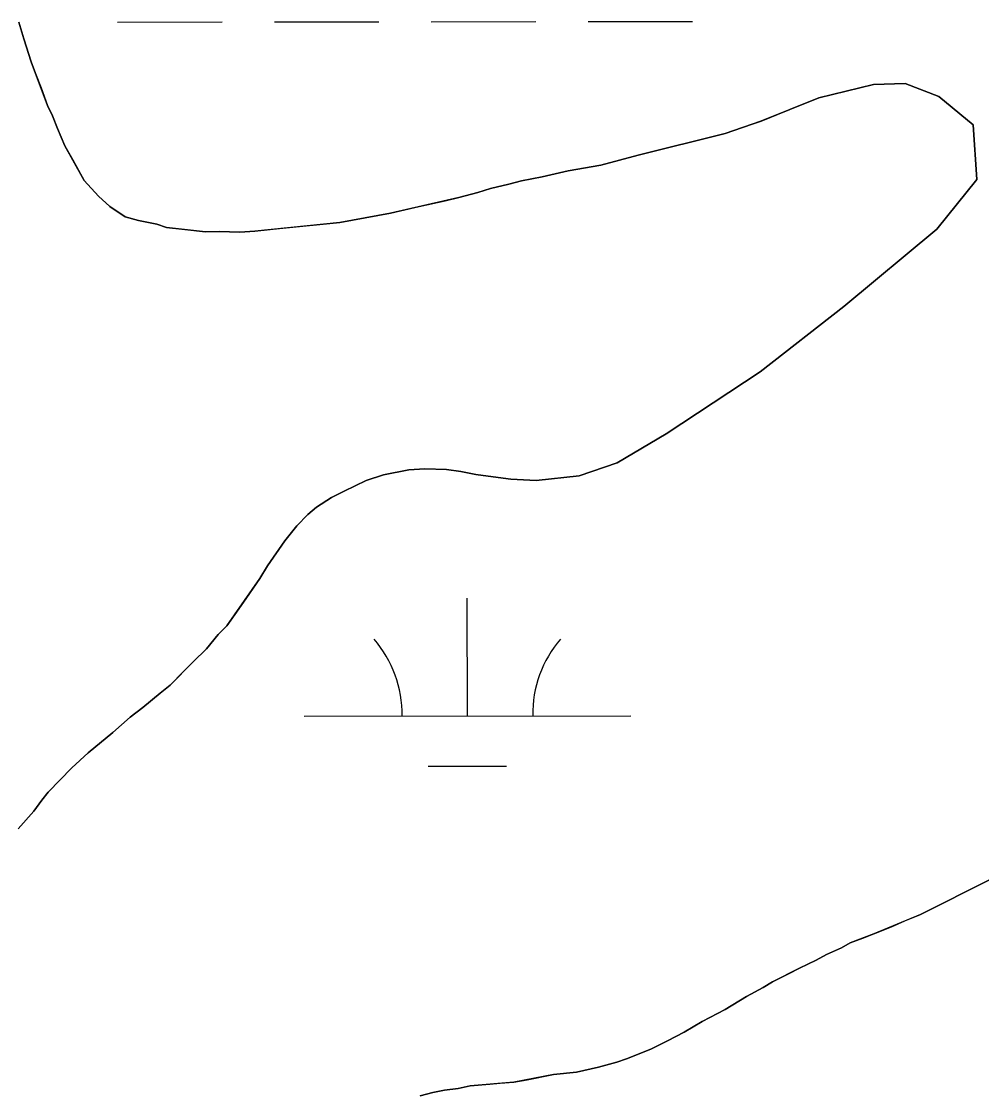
# Model space of a CAD drawing. Extents: x 3297753 to 3335611, y 652252 to 677623.
# Drawn here: x 3329438.2 to 3329732.1, y 665577.6 to 665905.7 of the extents above; entities that cross this region are included whole.
import ezdxf

# ---------------------------------------------------------------- set-up
doc = ezdxf.new("R2010")
doc.units = 0
for name, color, linetype in [('V-SITE-VEGE', 7, 'Continuous'), ('V-TOPO-SHOR', 7, 'Continuous'), ('V-WETL-SWMP', 7, 'Continuous')]:
    doc.layers.add(name, color=color, linetype=linetype)

msp = doc.modelspace()

# ---------------------------------------------------------------- linework, layer by layer
at = {"layer": 'V-SITE-VEGE'}
for p, q in [((3329438.92, 665900.34), (3329437.41, 665905.44)), ((3329441.18, 665893.31), (3329438.92, 665900.34)), ((3329446.18, 665879.97), (3329441.18, 665893.31)), ((3329698.99, 665886.38), (3329682.24, 665882.32)), ((3329708.73, 665886.72), (3329698.99, 665886.38)), ((3329718.99, 665882.69), (3329708.73, 665886.72)), ((3329447.67, 665876.82), (3329446.18, 665879.97)), ((3329682.24, 665882.32), (3329664.54, 665875.09)), ((3329729.54, 665874.03), (3329718.99, 665882.69)), ((3329449.17, 665872.94), (3329447.67, 665876.82)), ((3329664.54, 665875.09), (3329653.63, 665871.33)), ((3329730.68, 665857.25), (3329729.54, 665874.03)), ((3329451.42, 665867.61), (3329449.17, 665872.94)), ((3329653.63, 665871.33), (3329626.92, 665864.73)), ((3329457.36, 665856.96), (3329451.42, 665867.61)), ((3329626.92, 665864.73), (3329615.52, 665861.7)), ((3329615.52, 665861.7), (3329605.55, 665859.9)), ((3329461.79, 665852.14), (3329457.36, 665856.96)), ((3329591.23, 665856.83), (3329587.34, 665855.82)), ((3329597.54, 665858.11), (3329591.23, 665856.83)), ((3329605.55, 665859.9), (3329597.54, 665858.11)), ((3329718.42, 665842.04), (3329730.68, 665857.25)), ((3329581.75, 665854.55), (3329577.88, 665853.3)), ((3329587.34, 665855.82), (3329581.75, 665854.55)), ((3329465.23, 665849.01), (3329461.79, 665852.14)), ((3329572.05, 665851.77), (3329551.16, 665846.94)), ((3329577.88, 665853.3), (3329572.05, 665851.77)), ((3329469.89, 665845.89), (3329465.23, 665849.01)), ((3329551.16, 665846.94), (3329535.62, 665844.11)), ((3329474.04, 665844.71), (3329469.89, 665845.89)), ((3329479.64, 665843.55), (3329474.04, 665844.71)), ((3329535.62, 665844.11), (3329509.6, 665841.42)), ((3329482.58, 665842.61), (3329479.64, 665843.55)), ((3329494.52, 665841.27), (3329482.58, 665842.61)), ((3329498.65, 665841.31), (3329494.52, 665841.27)), ((3329504.98, 665841.13), (3329498.65, 665841.31)), ((3329509.6, 665841.42), (3329504.98, 665841.13)), ((3329689.94, 665818.39), (3329718.42, 665842.04)), ((3329664.33, 665798.42), (3329689.94, 665818.39)), ((3329635.56, 665779.39), (3329664.33, 665798.42)), ((3329620.56, 665770.48), (3329635.56, 665779.39)), ((3329549.04, 665766.85), (3329556.81, 665768.39)), ((3329556.81, 665768.39), (3329561.68, 665768.68)), ((3329561.68, 665768.68), (3329568.25, 665768.5)), ((3329568.25, 665768.5), (3329572.64, 665767.81)), ((3329608.91, 665766.54), (3329620.56, 665770.48)), ((3329536.92, 665761.86), (3329543.71, 665765.09)), ((3329543.71, 665765.09), (3329549.04, 665766.85)), ((3329572.64, 665767.81), (3329577.27, 665766.89)), ((3329577.27, 665766.89), (3329584.1, 665765.98)), ((3329584.1, 665765.98), (3329588, 665765.53)), ((3329588, 665765.53), (3329595.79, 665765.12)), ((3329595.79, 665765.12), (3329608.91, 665766.54)), ((3329533.05, 665759.87), (3329536.92, 665761.86)), ((3329528.45, 665756.91), (3329533.05, 665759.87)), ((3329525.8, 665754.69), (3329528.45, 665756.91)), ((3329522.43, 665751.25), (3329525.8, 665754.69)), ((3329518.82, 665746.59), (3329522.43, 665751.25)), ((3329513.54, 665738.99), (3329518.82, 665746.59)), ((3329511.15, 665735.08), (3329513.54, 665738.99)), ((3329501.07, 665720.61), (3329511.15, 665735.08)), ((3329498.42, 665717.91), (3329501.07, 665720.61)), ((3329494.81, 665713.49), (3329498.42, 665717.91)), ((3329490.72, 665709.56), (3329494.81, 665713.49)), ((3329483.73, 665702.43), (3329490.72, 665709.56)), ((3329475.28, 665695.53), (3329480.59, 665699.97)), ((3329480.59, 665699.97), (3329483.73, 665702.43)), ((3329471.41, 665692.57), (3329475.28, 665695.53)), ((3329466.11, 665687.9), (3329471.41, 665692.57)), ((3329458.62, 665681.74), (3329466.11, 665687.9)), ((3329453.56, 665677.06), (3329458.62, 665681.74)), ((3329446.33, 665669.69), (3329453.56, 665677.06)), ((3329442.01, 665663.81), (3329444.41, 665667.23)), ((3329444.41, 665667.23), (3329446.33, 665669.69)), ((3329437.19, 665658.4), (3329442.01, 665663.81)), ((3329734.76, 665642.87), (3329713.45, 665632.19)), ((3329713.45, 665632.19), (3329699.15, 665626.21)), ((3329699.15, 665626.21), (3329691.88, 665623.46)), ((3329689.21, 665621.97), (3329684.61, 665619.98)), ((3329691.88, 665623.46), (3329689.21, 665621.97)), ((3329681.46, 665618.24), (3329676.38, 665615.76)), ((3329684.61, 665619.98), (3329681.46, 665618.24)), ((3329676.38, 665615.76), (3329668.14, 665611.54)), ((3329668.14, 665611.54), (3329665.24, 665609.81)), ((3329665.24, 665609.81), (3329660.16, 665607.08)), ((3329660.16, 665607.08), (3329653.63, 665603.12)), ((3329653.63, 665603.12), (3329646.6, 665599.4)), ((3329646.6, 665599.4), (3329641.04, 665596.18)), ((3329641.04, 665596.18), (3329635.95, 665593.45)), ((3329635.95, 665593.45), (3329630.87, 665590.97)), ((3329623.35, 665587.97), (3329620.44, 665586.97)), ((3329630.87, 665590.97), (3329623.35, 665587.97)), ((3329614.86, 665585.45), (3329608.06, 665583.93)), ((3329620.44, 665586.97), (3329614.86, 665585.45)), ((3329601.01, 665583.13), (3329588.86, 665580.81)), ((3329608.06, 665583.93), (3329601.01, 665583.13)), ((3329567.71, 665578.41), (3329564.07, 665577.65)), ((3329571.85, 665578.94), (3329567.71, 665578.41)), ((3329575.49, 665579.71), (3329571.85, 665578.94)), ((3329588.86, 665580.81), (3329575.49, 665579.71)), ((3329564.07, 665577.65), (3329560.19, 665576.63))]:
    msp.add_line(p, q, dxfattribs=at)
at = {"layer": 'V-TOPO-SHOR'}
for points in [[(3329437.41, 665905.44), (3329438.92, 665900.34), (3329441.18, 665893.31), (3329442.68, 665889.18), (3329444.18, 665885.3), (3329446.18, 665879.97), (3329447.67, 665876.82), (3329449.17, 665872.94), (3329451.42, 665867.61), (3329453.89, 665863.25), (3329457.36, 665856.96), (3329461.79, 665852.14), (3329465.23, 665849.01), (3329469.89, 665845.89), (3329474.04, 665844.71), (3329479.64, 665843.55), (3329482.58, 665842.61), (3329488.18, 665841.93), (3329494.51, 665841.27), (3329498.65, 665841.31), (3329504.98, 665841.13), (3329509.6, 665841.42), (3329517.14, 665842.22), (3329535.62, 665844.11), (3329551.16, 665846.94), (3329559.91, 665848.98), (3329567.92, 665850.76), (3329572.05, 665851.77), (3329577.88, 665853.29), (3329581.75, 665854.55), (3329587.34, 665855.82), (3329591.23, 665856.83), (3329597.54, 665858.11), (3329605.55, 665859.9), (3329615.52, 665861.7), (3329626.92, 665864.73), (3329653.63, 665871.33), (3329664.54, 665875.09), (3329682.24, 665882.32), (3329698.99, 665886.38), (3329708.73, 665886.72), (3329718.99, 665882.69), (3329729.54, 665874.03), (3329730.68, 665857.25), (3329718.42, 665842.04), (3329689.94, 665818.39), (3329664.33, 665798.42), (3329635.56, 665779.39), (3329620.56, 665770.48), (3329608.91, 665766.54), (3329595.79, 665765.12), (3329588, 665765.53), (3329584.1, 665765.98), (3329577.27, 665766.89), (3329572.64, 665767.81), (3329568.25, 665768.5), (3329561.68, 665768.68), (3329556.81, 665768.39), (3329549.04, 665766.85), (3329543.71, 665765.09), (3329536.92, 665761.86), (3329533.05, 665759.87), (3329528.45, 665756.91), (3329525.8, 665754.69), (3329522.43, 665751.25), (3329518.82, 665746.59), (3329513.54, 665738.99), (3329511.15, 665735.08), (3329507.07, 665729.19), (3329504.67, 665725.76), (3329501.07, 665720.61), (3329498.42, 665717.91), (3329494.81, 665713.49), (3329490.72, 665709.56), (3329487.82, 665706.61), (3329483.73, 665702.43), (3329480.59, 665699.97), (3329475.28, 665695.53), (3329471.41, 665692.57), (3329466.11, 665687.9), (3329458.62, 665681.74), (3329453.56, 665677.06), (3329446.33, 665669.69), (3329444.41, 665667.23), (3329442.01, 665663.81), (3329437.19, 665658.4)], [(3329575.49, 665579.71), (3329581.57, 665580.25), (3329584.73, 665580.53), (3329588.86, 665580.81), (3329593, 665581.59), (3329601.01, 665583.13), (3329608.06, 665583.92), (3329614.86, 665585.45), (3329620.44, 665586.97), (3329623.35, 665587.97), (3329627.23, 665589.47), (3329630.87, 665590.97), (3329635.95, 665593.45), (3329641.04, 665596.18), (3329646.6, 665599.4), (3329653.63, 665603.12), (3329660.16, 665607.08), (3329665.24, 665609.81), (3329668.14, 665611.54), (3329672.99, 665614.02), (3329676.38, 665615.76), (3329681.46, 665618.24), (3329684.61, 665619.98), (3329689.21, 665621.97), (3329691.88, 665623.46), (3329695.75, 665624.96), (3329699.15, 665626.21), (3329704.48, 665628.45), (3329708.6, 665630.2), (3329713.45, 665632.19), (3329734.76, 665642.87)], [(3329560.19, 665576.63), (3329564.07, 665577.65), (3329567.71, 665578.41), (3329571.85, 665578.94), (3329575.49, 665579.71)]]:
    msp.add_lwpolyline(points, dxfattribs=at)
at = {"layer": 'V-WETL-SWMP'}
for p, q in [((3329438.92, 665900.34), (3329437.41, 665905.43)), ((3329467.62, 665905.5), (3329499.62, 665905.54)), ((3329515.62, 665905.55), (3329547.62, 665905.59)), ((3329563.62, 665905.6), (3329595.62, 665905.64)), ((3329611.62, 665905.65), (3329643.62, 665905.68)), ((3329441.18, 665893.3), (3329438.92, 665900.34)), ((3329446.18, 665879.97), (3329441.18, 665893.3)), ((3329698.99, 665886.38), (3329682.24, 665882.32)), ((3329708.72, 665886.72), (3329698.99, 665886.38)), ((3329718.99, 665882.69), (3329708.72, 665886.72)), ((3329447.67, 665876.82), (3329446.18, 665879.97)), ((3329682.24, 665882.32), (3329664.54, 665875.08)), ((3329729.54, 665874.03), (3329718.99, 665882.69)), ((3329449.17, 665872.94), (3329447.67, 665876.82)), ((3329664.54, 665875.08), (3329653.63, 665871.33)), ((3329730.68, 665857.25), (3329729.54, 665874.03)), ((3329451.41, 665867.61), (3329449.17, 665872.94)), ((3329653.63, 665871.33), (3329626.92, 665864.73)), ((3329457.36, 665856.96), (3329451.41, 665867.61)), ((3329626.92, 665864.73), (3329615.51, 665861.7)), ((3329615.51, 665861.7), (3329605.55, 665859.89)), ((3329461.79, 665852.13), (3329457.36, 665856.96)), ((3329591.22, 665856.83), (3329587.34, 665855.82)), ((3329597.54, 665858.11), (3329591.22, 665856.83)), ((3329605.55, 665859.89), (3329597.54, 665858.11)), ((3329718.42, 665842.04), (3329730.68, 665857.25)), ((3329581.75, 665854.55), (3329577.87, 665853.29)), ((3329587.34, 665855.82), (3329581.75, 665854.55)), ((3329465.23, 665849), (3329461.79, 665852.13)), ((3329572.05, 665851.77), (3329551.16, 665846.94)), ((3329577.87, 665853.29), (3329572.05, 665851.77)), ((3329469.89, 665845.89), (3329465.23, 665849)), ((3329551.16, 665846.94), (3329535.62, 665844.11)), ((3329474.03, 665844.71), (3329469.89, 665845.89)), ((3329479.64, 665843.55), (3329474.03, 665844.71)), ((3329535.62, 665844.11), (3329509.6, 665841.41)), ((3329482.57, 665842.61), (3329479.64, 665843.55)), ((3329494.51, 665841.26), (3329482.57, 665842.61)), ((3329498.65, 665841.31), (3329494.51, 665841.26)), ((3329504.98, 665841.12), (3329498.65, 665841.31)), ((3329509.6, 665841.41), (3329504.98, 665841.12)), ((3329689.93, 665818.39), (3329718.42, 665842.04)), ((3329664.33, 665798.42), (3329689.93, 665818.39)), ((3329635.56, 665779.39), (3329664.33, 665798.42)), ((3329620.56, 665770.48), (3329635.56, 665779.39)), ((3329549.04, 665766.85), (3329556.81, 665768.38)), ((3329556.81, 665768.38), (3329561.68, 665768.68)), ((3329561.68, 665768.68), (3329568.25, 665768.5)), ((3329568.25, 665768.5), (3329572.64, 665767.81)), ((3329608.91, 665766.53), (3329620.56, 665770.48)), ((3329536.92, 665761.86), (3329543.71, 665765.09)), ((3329543.71, 665765.09), (3329549.04, 665766.85)), ((3329572.64, 665767.81), (3329577.27, 665766.88)), ((3329577.27, 665766.88), (3329584.1, 665765.98)), ((3329584.1, 665765.98), (3329588, 665765.53)), ((3329588, 665765.53), (3329595.79, 665765.12)), ((3329595.79, 665765.12), (3329608.91, 665766.53)), ((3329533.05, 665759.87), (3329536.92, 665761.86)), ((3329528.45, 665756.91), (3329533.05, 665759.87)), ((3329525.8, 665754.69), (3329528.45, 665756.91)), ((3329522.43, 665751.25), (3329525.8, 665754.69)), ((3329518.82, 665746.59), (3329522.43, 665751.25)), ((3329513.54, 665738.99), (3329518.82, 665746.59)), ((3329511.15, 665735.07), (3329513.54, 665738.99)), ((3329501.07, 665720.61), (3329511.15, 665735.07)), ((3329574.68, 665693.01), (3329574.64, 665729.01)), ((3329498.42, 665717.91), (3329501.07, 665720.61)), ((3329494.81, 665713.49), (3329498.42, 665717.91)), ((3329490.71, 665709.56), (3329494.81, 665713.49)), ((3329483.73, 665702.43), (3329490.71, 665709.56)), ((3329475.28, 665695.53), (3329480.59, 665699.96)), ((3329480.59, 665699.96), (3329483.73, 665702.43)), ((3329471.41, 665692.57), (3329475.28, 665695.53)), ((3329524.68, 665692.96), (3329624.68, 665693.06)), ((3329466.11, 665687.89), (3329471.41, 665692.57)), ((3329458.62, 665681.73), (3329466.11, 665687.89)), ((3329453.56, 665677.06), (3329458.62, 665681.73)), ((3329446.33, 665669.69), (3329453.56, 665677.06)), ((3329562.69, 665677.57), (3329586.69, 665677.59)), ((3329442.01, 665663.8), (3329444.41, 665667.23)), ((3329444.41, 665667.23), (3329446.33, 665669.69)), ((3329437.19, 665658.4), (3329442.01, 665663.8)), ((3329734.76, 665642.87), (3329713.45, 665632.19)), ((3329713.45, 665632.19), (3329699.15, 665626.21)), ((3329699.15, 665626.21), (3329691.88, 665623.46)), ((3329689.21, 665621.97), (3329684.61, 665619.98)), ((3329691.88, 665623.46), (3329689.21, 665621.97)), ((3329681.46, 665618.24), (3329676.38, 665615.76)), ((3329684.61, 665619.98), (3329681.46, 665618.24)), ((3329676.38, 665615.76), (3329668.14, 665611.54)), ((3329668.14, 665611.54), (3329665.24, 665609.8)), ((3329665.24, 665609.8), (3329660.16, 665607.08)), ((3329660.16, 665607.08), (3329653.62, 665603.12)), ((3329653.62, 665603.12), (3329646.6, 665599.4)), ((3329646.6, 665599.4), (3329641.04, 665596.18)), ((3329641.04, 665596.18), (3329635.95, 665593.45)), ((3329635.95, 665593.45), (3329630.87, 665590.96)), ((3329623.35, 665587.97), (3329620.44, 665586.97)), ((3329627.23, 665589.47), (3329623.35, 665587.97)), ((3329630.87, 665590.96), (3329627.23, 665589.47)), ((3329614.86, 665585.45), (3329608.06, 665583.92)), ((3329620.44, 665586.97), (3329614.86, 665585.45)), ((3329601.01, 665583.12), (3329588.86, 665580.81)), ((3329608.06, 665583.92), (3329601.01, 665583.12)), ((3329567.71, 665578.41), (3329564.07, 665577.64)), ((3329571.85, 665578.94), (3329567.71, 665578.41)), ((3329575.49, 665579.7), (3329571.85, 665578.94)), ((3329588.86, 665580.81), (3329575.49, 665579.7))]:
    msp.add_line(p, q, dxfattribs=at)
for centre, start, end in [((3329519.44, 665693.43), 359.2865, 40.8301), ((3329629.92, 665693.54), 139.2865, 180.8301)]:
    msp.add_arc(centre, 35.25, start, end, dxfattribs=at)

doc.saveas('drawing.dxf')
